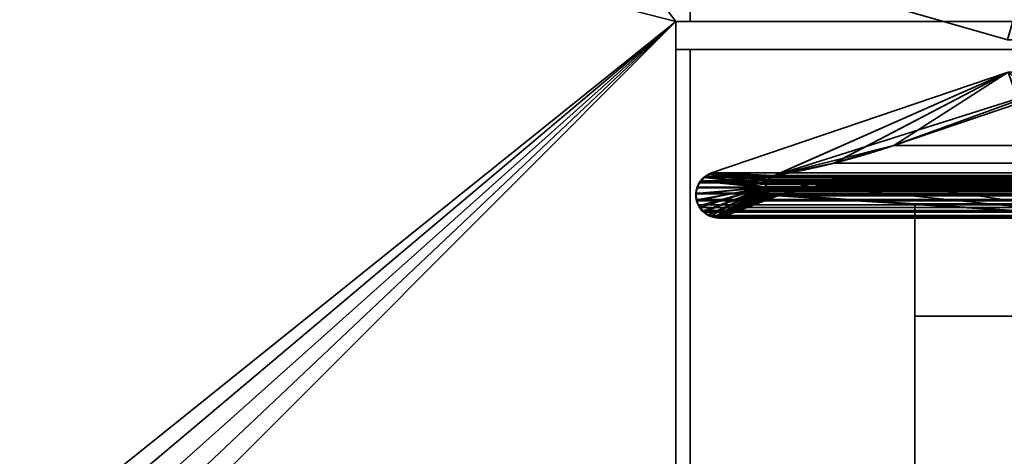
# Model space of a CAD drawing. Header units: millimetres. Extents: x -625 to 3725, y -115 to 86.
# Tile 281 of 656: x 1013.07 to 1030.59, y -4.5 to 3.28. Entities that reach past the tile are written whole.
import ezdxf

# ---------------------------------------------------------------- set-up
doc = ezdxf.new("R2010")
doc.units = ezdxf.units.MM
doc.layers.add('152', color=7, linetype='Continuous', true_color=0xffffff)

# ---------------------------------------------------------------- blocks, each defined once
blk = doc.blocks.new('UG_SURFACE_002')
at = {"layer": '152', "color": 252, "linetype": 'Continuous', "lineweight": 35}
for points in [[(2187, -14, 2237), (2187, 86, 2237), (813, 86, 2237), (813, -14, 2237)], [(963, -14, 2087), (963, 86, 2087), (2037, 86, 2087), (2037, -14, 2087)]]:
    blk.add_3dface(points, dxfattribs=at)
blk = doc.blocks.new('UG_SURFACE_060')
at = {"layer": '152', "color": 32, "linetype": 'Continuous', "lineweight": 35}
for points in [[(1029, 0, 2), (1068, 0, 951.5), (1094, 0, 948)], [(1094, 0, 948), (1120, 0, 951.5), (1971, 0, 2), (1029, 0, 2)], [(1029, 0, 2), (1029, 0, 2017), (1068, 0, 1186.5), (1068, 0, 951.5)], [(1029, 0, 2017), (1094, 0, 1190), (1068, 0, 1186.5)], [(1120, 0, 1186.5), (1094, 0, 1190), (1029, 0, 2017), (1971, 0, 2017)], [(1029, -34, 2017), (1971, -34, 2017), (1971, 0, 2017), (1029, 0, 2017)], [(1029, -34, 2017), (1029, 0, 2017), (1029, -13, 30.5), (1029, -29, 30.5)], [(1029, 0, 2), (1029, -2), (1029, -13), (1029, -13, 30.5)], [(1029, -13, 30.5), (1029, 0, 2017), (1029, 0, 2)], [(1029, 0, 2), (1971, 0, 2), (1971, -2), (1029, -2)], [(1971, -2), (1971, -13), (1029, -13), (1029, -2)]]:
    blk.add_3dface(points, dxfattribs=at)
blk = doc.blocks.new('UG_SURFACE_064')
at = {"layer": '152', "color": 46, "linetype": 'Continuous', "lineweight": 35}
for points in [[(1030.648, 2.924, -3), (1026.418, 4.137, -3), (1026.753, 4.647, -3), (1030.809, 3.484, -3)], [(1030.809, 3.484, 2017.191), (1026.753, 4.647, 2021.247), (1026.418, 4.137, 2021.582), (1030.648, 2.924, 2017.352)], [(1026.418, 4.137, -3), (1030.648, 2.924, -3), (1030.648, 2.924, 2017.352), (1026.418, 4.137, 2021.582)], [(1030.662, 2.346, -3), (1025.383, 0.55, -3), (1025.383, 0.55, 2022.617), (1030.662, 2.346, 2017.338)], [(1025.383, 0.55, -3), (1030.662, 2.346, -3), (1026.43, 0.474, -3)], [(1030.662, 2.346, 2017.338), (1025.383, 0.55, 2022.617), (1026.503, 0.503, 2021.497), (1027.575, 0.727, 2020.425)], [(1026.482, 0.495, -3), (1026.43, 0.474, -3), (1030.662, 2.346, -3)], [(1030.662, 2.346, -3), (1026.503, 0.503, -3), (1026.482, 0.495, -3)], [(1030.662, 2.346, -3), (1031.169, 1.985, -3), (1026.503, 0.503, -3)], [(1027.575, 0.727, 2020.425), (1028.625, 1.037, 2019.375), (1030.662, 2.346, 2017.338)], [(1028.625, 1.037, 2019.375), (1030.85, 1.794, 2017.15), (1030.662, 2.346, 2017.338)], [(1028.625, 1.037, -3), (1026.503, 0.503, -3), (1031.169, 1.985, -3), (1031.086, 1.935, -3)], [(1031.086, 1.935, -3), (1030.85, 1.794, -3), (1028.625, 1.037, -3)], [(1028.625, 1.037, -3), (1030.85, 1.794, -3), (1030.85, 1.794, 2017.15), (1028.625, 1.037, 2019.375)], [(1026.503, 0.503, -3), (1028.625, 1.037, -3), (1028.625, 1.037, 2019.375)], [(1028.625, 1.037, 2019.375), (1027.575, 0.727, 2020.425), (1026.503, 0.503, -3)], [(1027.575, 0.727, 2020.425), (1026.503, 0.503, 2021.497), (1026.503, 0.503, -3)], [(1025.272, 0.485, -3), (1025.341, 0.533, 2022.659), (1025.383, 0.55, 2022.617)], [(1025.383, 0.55, 2022.617), (1025.383, 0.55, -3), (1025.272, 0.485, -3)], [(1025.272, 0.485, -3), (1025.383, 0.55, -3), (1026.353, 0.347, -3), (1026.351, 0.343, -3)], [(1025.272, 0.485, -3), (1025.273, 0.48, 2022.727), (1025.341, 0.533, 2022.659)], [(1026.353, 0.297, 2021.647), (1026.351, 0.339, 2021.649), (1025.341, 0.533, 2022.659), (1025.273, 0.48, 2022.727)], [(1025.383, 0.55, 2022.617), (1025.341, 0.533, 2022.659), (1026.351, 0.339, 2021.649), (1026.353, 0.347, 2021.647)], [(1025.383, 0.55, -3), (1026.43, 0.474, -3), (1026.43, 0.474, -3)], [(1026.43, 0.474, -3), (1026.392, 0.434, -3), (1025.383, 0.55, -3)], [(1026.392, 0.434, -3), (1026.376, 0.417, -3), (1025.383, 0.55, -3)], [(1025.383, 0.55, -3), (1026.376, 0.417, -3), (1026.368, 0.393, -3)], [(1026.368, 0.393, -3), (1026.353, 0.347, -3), (1025.383, 0.55, -3)], [(1025.383, 0.55, 2022.617), (1026.461, 0.491, 2021.539), (1026.481, 0.497, 2021.519)], [(1026.481, 0.497, 2021.519), (1026.503, 0.503, 2021.497), (1025.383, 0.55, 2022.617)], [(1025.383, 0.55, 2022.617), (1026.394, 0.441, 2021.606), (1026.432, 0.469, 2021.568)], [(1025.383, 0.55, 2022.617), (1026.363, 0.389, 2021.637), (1026.365, 0.394, 2021.635)], [(1026.432, 0.469, 2021.568), (1026.461, 0.491, 2021.539), (1025.383, 0.55, 2022.617)], [(1026.365, 0.394, 2021.635), (1026.391, 0.436, 2021.61), (1025.383, 0.55, 2022.617)], [(1026.391, 0.436, 2021.61), (1026.394, 0.441, 2021.606), (1025.383, 0.55, 2022.617)], [(1026.353, 0.347, 2021.647), (1026.363, 0.389, 2021.637), (1025.383, 0.55, 2022.617)], [(1025.142, 0.334, -3), (1025.127, 0.298, 2022.873), (1025.186, 0.402, 2022.814)], [(1025.186, 0.402, 2022.814), (1025.127, 0.298, 2022.873), (1025.127, 0.298, 2022.873), (1026.354, 0.286, 2021.646)], [(1026.356, 0.297, -3), (1025.133, 0.297, -3), (1025.142, 0.334, -3), (1025.19, 0.399, -3)], [(1025.186, 0.402, 2022.814), (1025.19, 0.399, -3), (1025.142, 0.334, -3)], [(1026.354, 0.286, 2021.646), (1025.273, 0.48, 2022.727), (1025.196, 0.42, 2022.804), (1025.186, 0.402, 2022.814)], [(1025.19, 0.399, -3), (1025.186, 0.402, 2022.814), (1025.196, 0.42, 2022.804)], [(1025.19, 0.399, -3), (1025.196, 0.42, 2022.804), (1025.273, 0.48, 2022.727)], [(1025.273, 0.48, 2022.727), (1025.24, 0.467, -3), (1025.19, 0.399, -3)], [(1025.19, 0.399, -3), (1025.24, 0.467, -3), (1026.351, 0.343, -3), (1026.356, 0.297, -3)], [(1025.273, 0.48, 2022.727), (1025.272, 0.485, -3), (1025.24, 0.467, -3)], [(1026.351, 0.343, -3), (1025.24, 0.467, -3), (1025.272, 0.485, -3)], [(1025.273, 0.48, 2022.727), (1026.354, 0.286, 2021.646), (1026.353, 0.297, 2021.647)], [(1026.353, 0.347, -3), (1026.368, 0.393, -3), (1026.365, 0.394, 2021.635)], [(1026.365, 0.394, 2021.635), (1026.363, 0.389, 2021.637), (1026.353, 0.347, -3)], [(1026.363, 0.389, 2021.637), (1026.353, 0.347, 2021.647), (1026.353, 0.347, -3)], [(1026.391, 0.436, 2021.61), (1026.365, 0.394, 2021.635), (1026.368, 0.393, -3)], [(1026.368, 0.393, -3), (1026.376, 0.417, -3), (1026.391, 0.436, 2021.61)], [(1026.376, 0.417, -3), (1026.392, 0.434, -3), (1026.391, 0.436, 2021.61)], [(1026.394, 0.441, 2021.606), (1026.391, 0.436, 2021.61), (1026.392, 0.434, -3)], [(1026.392, 0.434, -3), (1026.43, 0.474, -3), (1026.432, 0.469, 2021.568)], [(1026.432, 0.469, 2021.568), (1026.394, 0.441, 2021.606), (1026.392, 0.434, -3)], [(1026.43, 0.474, -3), (1026.43, 0.474, -3), (1026.481, 0.497, 2021.519)], [(1026.481, 0.497, 2021.519), (1026.461, 0.491, 2021.539), (1026.43, 0.474, -3)], [(1026.43, 0.474, -3), (1026.482, 0.495, -3), (1026.481, 0.497, 2021.519)], [(1026.461, 0.491, 2021.539), (1026.432, 0.469, 2021.568), (1026.43, 0.474, -3)], [(1026.503, 0.503, 2021.497), (1026.481, 0.497, 2021.519), (1026.482, 0.495, -3)], [(1026.482, 0.495, -3), (1026.503, 0.503, -3), (1026.503, 0.503, 2021.497)], [(1032.828, -0.256, -3), (1026.617, 0.159, -3), (1027.242, 0.391, -3), (1027.904, 0.469, -3)], [(1027.904, 0.469, 2020.096), (1027.242, 0.391, 2020.758), (1026.617, 0.159, 2021.383), (1032.828, -0.256, 2015.172)], [(1027.242, 0.391, -3), (1026.617, 0.159, -3), (1026.617, 0.159, 2021.383), (1027.242, 0.391, 2020.758)], [(1027.242, 0.391, 2020.758), (1027.904, 0.469, 2020.096), (1027.904, 0.469, -3), (1027.242, 0.391, -3)], [(1027.904, 0.469, -3), (1032.828, 0.469, -3), (1032.828, -0.256, -3)], [(1032.828, -0.256, 2015.172), (1032.828, 0.469, 2015.172), (1027.904, 0.469, 2020.096)], [(1027.904, 0.469, 2020.096), (1032.828, 0.469, 2015.172), (1032.828, 0.469, -3), (1027.904, 0.469, -3)], [(1026.356, 0.297, -3), (1025.103, 0.174, -3), (1025.105, 0.182, -3)], [(1025.12, 0.071, -3), (1025.103, 0.174, -3), (1026.356, 0.297, -3)], [(1025.105, 0.182, 2022.895), (1025.103, 0.169, 2022.897), (1025.115, 0.07, 2022.885), (1026.354, 0.286, 2021.646)], [(1025.103, 0.174, -3), (1025.103, 0.169, 2022.897), (1025.105, 0.182, 2022.895)], [(1025.105, 0.182, 2022.895), (1025.105, 0.182, -3), (1025.103, 0.174, -3)], [(1025.105, 0.182, -3), (1025.105, 0.182, 2022.895), (1025.127, 0.298, 2022.873)], [(1025.127, 0.298, 2022.873), (1025.133, 0.297, -3), (1025.105, 0.182, -3)], [(1026.354, 0.286, 2021.646), (1025.127, 0.298, 2022.873), (1025.105, 0.182, 2022.895)], [(1026.356, 0.297, -3), (1025.105, 0.182, -3), (1025.133, 0.297, -3)], [(1025.115, 0.07, 2022.885), (1025.118, 0.047, 2022.882), (1025.157, -0.038, 2022.843), (1026.354, 0.286, 2021.646)], [(1026.356, 0.297, -3), (1025.16, -0.037, -3), (1025.13, 0.011, -3), (1025.12, 0.071, -3)], [(1025.127, 0.298, 2022.873), (1025.142, 0.334, -3), (1025.133, 0.297, -3)], [(1025.133, 0.297, -3), (1025.127, 0.298, 2022.873), (1025.127, 0.298, 2022.873)], [(1025.157, -0.038, 2022.843), (1025.175, -0.075, 2022.825), (1025.234, -0.13, 2022.766), (1026.354, 0.286, 2021.646)], [(1026.356, 0.297, -3), (1026.359, 0.265, -3), (1025.218, -0.129, -3), (1025.16, -0.037, -3)], [(1025.231, -0.138, -3), (1025.218, -0.129, -3), (1026.359, 0.265, -3)], [(1025.317, -0.197, -3), (1025.231, -0.138, -3), (1026.359, 0.265, -3)], [(1026.354, 0.286, 2021.646), (1025.234, -0.13, 2022.766), (1025.312, -0.202, 2022.688), (1025.313, -0.202, 2022.687)], [(1025.313, -0.202, 2022.687), (1025.434, -0.234, 2022.566), (1026.354, 0.286, 2021.646)], [(1025.434, -0.239, -3), (1025.355, -0.223, -3), (1025.317, -0.197, -3), (1026.359, 0.265, -3)], [(1025.434, -0.234, 2022.566), (1025.516, -0.256, 2022.484), (1026.368, 0.248, 2021.632), (1026.354, 0.286, 2021.646)], [(1026.359, 0.265, -3), (1026.369, 0.249, -3), (1025.516, -0.256, -3), (1025.434, -0.239, -3)], [(1026.369, 0.249, -3), (1026.395, 0.205, -3), (1025.516, -0.256, -3)], [(1025.516, -0.256, 2022.484), (1026.373, 0.233, 2021.627), (1026.368, 0.248, 2021.632)], [(1026.396, 0.208, 2021.605), (1026.373, 0.233, 2021.627), (1025.516, -0.256, 2022.484)], [(1025.516, -0.256, 2022.484), (1026.425, 0.175, 2021.575), (1026.396, 0.208, 2021.605)], [(1026.395, 0.205, -3), (1026.399, 0.197, -3), (1025.516, -0.256, -3)], [(1025.516, -0.256, -3), (1026.399, 0.197, -3), (1026.44, 0.169, -3)], [(1026.356, 0.297, -3), (1026.351, 0.343, -3), (1026.353, 0.347, 2021.647)], [(1026.353, 0.347, 2021.647), (1026.351, 0.339, 2021.649), (1026.356, 0.297, -3)], [(1026.351, 0.343, -3), (1026.353, 0.347, -3), (1026.353, 0.347, 2021.647)], [(1026.351, 0.339, 2021.649), (1026.353, 0.297, 2021.647), (1026.356, 0.297, -3)], [(1026.359, 0.265, -3), (1026.353, 0.297, 2021.647), (1026.354, 0.286, 2021.646)], [(1026.359, 0.265, -3), (1026.356, 0.297, -3), (1026.353, 0.297, 2021.647)], [(1026.359, 0.265, -3), (1026.354, 0.286, 2021.646), (1026.368, 0.248, 2021.632)], [(1026.368, 0.248, 2021.632), (1026.369, 0.249, -3), (1026.359, 0.265, -3)], [(1026.369, 0.249, -3), (1026.368, 0.248, 2021.632), (1026.373, 0.233, 2021.627)], [(1026.369, 0.249, -3), (1026.373, 0.233, 2021.627), (1026.396, 0.208, 2021.605)], [(1026.396, 0.208, 2021.605), (1026.395, 0.205, -3), (1026.369, 0.249, -3)], [(1026.399, 0.197, -3), (1026.395, 0.205, -3), (1026.396, 0.208, 2021.605)], [(1026.399, 0.197, -3), (1026.396, 0.208, 2021.605), (1026.425, 0.175, 2021.575)], [(1026.399, 0.197, -3), (1026.425, 0.175, 2021.575), (1026.439, 0.169, 2021.561)], [(1026.439, 0.169, 2021.561), (1026.44, 0.169, -3), (1026.399, 0.197, -3)], [(1025.103, 0.174, -3), (1025.12, 0.071, -3), (1025.115, 0.07, 2022.885)], [(1025.115, 0.07, 2022.885), (1025.103, 0.169, 2022.897), (1025.103, 0.174, -3)], [(1025.118, 0.047, 2022.882), (1025.115, 0.07, 2022.885), (1025.12, 0.071, -3)], [(1025.12, 0.071, -3), (1025.13, 0.011, -3), (1025.118, 0.047, 2022.882)], [(1025.157, -0.038, 2022.843), (1025.118, 0.047, 2022.882), (1025.13, 0.011, -3)], [(1025.13, 0.011, -3), (1025.16, -0.037, -3), (1025.157, -0.038, 2022.843)], [(1026.439, 0.169, 2021.561), (1026.425, 0.175, 2021.575), (1025.516, -0.256, 2022.484)], [(1026.44, 0.169, -3), (1026.464, 0.153, -3), (1025.516, -0.256, -3)], [(1025.516, -0.256, 2022.484), (1026.491, 0.149, 2021.509), (1026.439, 0.169, 2021.561)], [(1025.516, -0.256, 2022.484), (1032.828, -0.256, 2015.172), (1026.617, 0.159, 2021.383), (1026.554, 0.147, 2021.446)], [(1025.516, -0.256, -3), (1026.464, 0.153, -3), (1026.49, 0.148, -3)], [(1025.516, -0.256, 2022.484), (1026.517, 0.14, 2021.483), (1026.491, 0.149, 2021.509)], [(1026.49, 0.148, -3), (1026.541, 0.139, -3), (1025.516, -0.256, -3)], [(1026.554, 0.147, 2021.446), (1026.517, 0.14, 2021.483), (1025.516, -0.256, 2022.484)], [(1032.828, -0.256, -3), (1025.516, -0.256, -3), (1026.541, 0.139, -3), (1026.554, 0.142, -3)], [(1026.44, 0.169, -3), (1026.439, 0.169, 2021.561), (1026.491, 0.149, 2021.509)], [(1026.491, 0.149, 2021.509), (1026.464, 0.153, -3), (1026.44, 0.169, -3)], [(1026.491, 0.149, 2021.509), (1026.49, 0.148, -3), (1026.464, 0.153, -3)], [(1026.49, 0.148, -3), (1026.491, 0.149, 2021.509), (1026.517, 0.14, 2021.483)], [(1026.49, 0.148, -3), (1026.517, 0.14, 2021.483), (1026.554, 0.147, 2021.446)], [(1026.554, 0.147, 2021.446), (1026.541, 0.139, -3), (1026.49, 0.148, -3)], [(1026.554, 0.147, 2021.446), (1026.554, 0.142, -3), (1026.541, 0.139, -3)], [(1026.554, 0.142, -3), (1026.617, 0.159, -3), (1032.828, -0.256, -3)], [(1026.554, 0.142, -3), (1026.554, 0.147, 2021.446), (1026.617, 0.159, 2021.383)], [(1026.617, 0.159, 2021.383), (1026.617, 0.159, -3), (1026.554, 0.142, -3)], [(1025.175, -0.075, 2022.825), (1025.157, -0.038, 2022.843), (1025.16, -0.037, -3)], [(1025.16, -0.037, -3), (1025.218, -0.129, -3), (1025.234, -0.13, 2022.766)], [(1025.234, -0.13, 2022.766), (1025.175, -0.075, 2022.825), (1025.16, -0.037, -3)], [(1025.218, -0.129, -3), (1025.231, -0.138, -3), (1025.234, -0.13, 2022.766)], [(1025.312, -0.202, 2022.688), (1025.234, -0.13, 2022.766), (1025.231, -0.138, -3)], [(1025.231, -0.138, -3), (1025.317, -0.197, -3), (1025.313, -0.202, 2022.687)], [(1025.313, -0.202, 2022.687), (1025.312, -0.202, 2022.688), (1025.231, -0.138, -3)], [(1025.313, -0.202, 2022.687), (1025.317, -0.197, -3), (1025.355, -0.223, -3)], [(1025.434, -0.234, 2022.566), (1025.313, -0.202, 2022.687), (1025.355, -0.223, -3)], [(1025.355, -0.223, -3), (1025.434, -0.239, -3), (1025.434, -0.234, 2022.566)], [(1025.516, -0.256, 2022.484), (1025.434, -0.234, 2022.566), (1025.434, -0.239, -3)], [(1025.434, -0.239, -3), (1025.516, -0.256, -3), (1025.516, -0.256, 2022.484)], [(1032.828, -0.256, 2015.172), (1025.516, -0.256, 2022.484), (1025.516, -0.256, -3), (1032.828, -0.256, -3)]]:
    blk.add_3dface(points, dxfattribs=at)
blk = doc.blocks.new('UG_SURFACE_065')
at = {"layer": '152', "color": 46, "linetype": 'Continuous', "lineweight": 35}
for points in [[(1030.648, 2.924, 2017.352), (1026.418, 4.137, 2021.582), (1026.753, 4.647, 2021.247), (1030.809, 3.484, 2017.191)], [(1026.418, 4.137, 2021.582), (1030.648, 2.924, 2017.352), (1969.352, 2.924, 2017.352), (1973.582, 4.137, 2021.582)], [(1030.662, 2.346, 2017.338), (1025.383, 0.55, 2022.617), (1974.617, 0.55, 2022.617), (1969.338, 2.346, 2017.338)], [(1027.56, 0.723, 2020.441), (1026.503, 0.503, 2021.497), (1025.383, 0.55, 2022.617), (1030.662, 2.346, 2017.338)], [(1030.662, 2.346, 2017.338), (1028.625, 1.037, 2019.375), (1027.56, 0.723, 2020.441)], [(1030.662, 2.346, 2017.338), (1030.85, 1.794, 2017.15), (1028.625, 1.037, 2019.375)], [(1028.625, 1.037, 2019.375), (1030.85, 1.794, 2017.15), (1969.15, 1.794, 2017.15), (1971.375, 1.037, 2019.375)], [(1027.56, 0.723, 2020.441), (1971.375, 1.037, 2019.375), (1972.42, 0.728, 2020.42)], [(1027.56, 0.723, 2020.441), (1028.625, 1.037, 2019.375), (1971.375, 1.037, 2019.375)], [(1972.42, 0.728, 2020.42), (1026.503, 0.503, 2021.497), (1027.56, 0.723, 2020.441)], [(1972.42, 0.728, 2020.42), (1973.497, 0.503, 2021.497), (1026.503, 0.503, 2021.497)], [(1025.277, 0.49, 2022.723), (1974.723, 0.49, 2022.723), (1974.617, 0.55, 2022.617), (1025.383, 0.55, 2022.617)], [(1025.277, 0.49, 2022.723), (1025.383, 0.55, 2022.617), (1026.352, 0.35, 2021.648), (1026.352, 0.342, 2021.648)], [(1025.383, 0.55, 2022.617), (1026.503, 0.503, 2021.497), (1026.484, 0.496, 2021.517)], [(1026.484, 0.496, 2021.517), (1026.44, 0.48, 2021.56), (1025.383, 0.55, 2022.617)], [(1026.44, 0.48, 2021.56), (1026.433, 0.474, 2021.567), (1026.392, 0.439, 2021.608), (1025.383, 0.55, 2022.617)], [(1025.383, 0.55, 2022.617), (1026.365, 0.394, 2021.635), (1026.365, 0.394, 2021.635)], [(1026.392, 0.439, 2021.608), (1026.39, 0.436, 2021.61), (1026.365, 0.394, 2021.635), (1025.383, 0.55, 2022.617)], [(1026.365, 0.394, 2021.635), (1026.352, 0.35, 2021.648), (1025.383, 0.55, 2022.617)], [(1025.128, 0.298, 2022.872), (1025.163, 0.374, 2022.837), (1025.191, 0.406, 2022.809), (1026.351, 0.302, 2021.649)], [(1025.128, 0.298, 2022.872), (1974.872, 0.298, 2022.872), (1974.837, 0.374, 2022.837)], [(1025.163, 0.374, 2022.837), (1025.128, 0.298, 2022.872), (1974.837, 0.374, 2022.837)], [(1974.837, 0.374, 2022.837), (1974.809, 0.406, 2022.809), (1025.191, 0.406, 2022.809), (1025.163, 0.374, 2022.837)], [(1026.352, 0.342, 2021.648), (1025.191, 0.406, 2022.809), (1025.251, 0.476, 2022.749), (1025.277, 0.49, 2022.723)], [(1025.251, 0.476, 2022.749), (1025.191, 0.406, 2022.809), (1974.809, 0.406, 2022.809)], [(1026.352, 0.342, 2021.648), (1026.351, 0.302, 2021.649), (1025.191, 0.406, 2022.809)], [(1974.749, 0.476, 2022.749), (1974.723, 0.49, 2022.723), (1025.277, 0.49, 2022.723), (1025.251, 0.476, 2022.749)], [(1025.251, 0.476, 2022.749), (1974.809, 0.406, 2022.809), (1974.749, 0.476, 2022.749)], [(1026.352, 0.35, 2021.648), (1026.365, 0.394, 2021.635), (1973.634, 0.393, 2021.634)], [(1973.634, 0.393, 2021.634), (1973.642, 0.377, 2021.642), (1026.352, 0.35, 2021.648)], [(1973.642, 0.377, 2021.642), (1026.352, 0.342, 2021.648), (1026.352, 0.35, 2021.648)], [(1973.642, 0.377, 2021.642), (1973.648, 0.341, 2021.648), (1026.352, 0.342, 2021.648)], [(1026.365, 0.394, 2021.635), (1026.39, 0.436, 2021.61), (1973.609, 0.435, 2021.609)], [(1973.609, 0.435, 2021.609), (1973.625, 0.415, 2021.625), (1026.365, 0.394, 2021.635)], [(1973.625, 0.415, 2021.625), (1026.365, 0.394, 2021.635), (1026.365, 0.394, 2021.635)], [(1973.625, 0.415, 2021.625), (1973.634, 0.393, 2021.634), (1026.365, 0.394, 2021.635)], [(1973.609, 0.435, 2021.609), (1026.39, 0.436, 2021.61), (1026.392, 0.439, 2021.608)], [(1026.392, 0.439, 2021.608), (1026.433, 0.474, 2021.567), (1973.566, 0.472, 2021.566)], [(1973.566, 0.472, 2021.566), (1973.587, 0.461, 2021.587), (1026.392, 0.439, 2021.608)], [(1973.587, 0.461, 2021.587), (1973.609, 0.435, 2021.609), (1026.392, 0.439, 2021.608)], [(1973.523, 0.497, 2021.523), (1026.433, 0.474, 2021.567), (1026.44, 0.48, 2021.56)], [(1973.523, 0.497, 2021.523), (1973.566, 0.472, 2021.566), (1026.433, 0.474, 2021.567)], [(1026.44, 0.48, 2021.56), (1026.484, 0.496, 2021.517), (1973.517, 0.498, 2021.517)], [(1973.517, 0.498, 2021.517), (1973.523, 0.497, 2021.523), (1026.44, 0.48, 2021.56)], [(1026.484, 0.496, 2021.517), (1026.503, 0.503, 2021.497), (1973.497, 0.503, 2021.497)], [(1973.497, 0.503, 2021.497), (1973.517, 0.498, 2021.517), (1026.484, 0.496, 2021.517)], [(1026.617, 0.159, 2021.383), (1972.765, 0.389, 2020.765), (1972.758, 0.39, 2020.758)], [(1972.758, 0.39, 2020.758), (1027.25, 0.312, 2020.75), (1026.617, 0.159, 2021.383)], [(1026.617, 0.159, 2021.383), (1973.383, 0.159, 2021.383), (1972.765, 0.389, 2020.765)], [(1027.25, 0.312, 2020.75), (1027.904, 0.469, 2020.096), (1032.828, 0.469, 2015.172), (1032.828, -0.256, 2015.172)], [(1027.25, 0.312, 2020.75), (1972.758, 0.39, 2020.758), (1972.096, 0.469, 2020.096)], [(1972.096, 0.469, 2020.096), (1027.904, 0.469, 2020.096), (1027.25, 0.312, 2020.75)], [(1972.096, 0.469, 2020.096), (1967.172, 0.469, 2015.172), (1032.828, 0.469, 2015.172), (1027.904, 0.469, 2020.096)], [(1026.351, 0.302, 2021.649), (1025.105, 0.178, 2022.895), (1025.104, 0.191, 2022.896), (1025.123, 0.286, 2022.877)], [(1974.895, 0.178, 2022.895), (1025.123, 0.286, 2022.877), (1025.104, 0.191, 2022.896)], [(1025.104, 0.191, 2022.896), (1025.105, 0.178, 2022.895), (1974.895, 0.178, 2022.895)], [(1026.351, 0.302, 2021.649), (1025.119, 0.054, 2022.881), (1025.11, 0.079, 2022.89), (1025.105, 0.178, 2022.895)], [(1974.89, 0.079, 2022.89), (1025.105, 0.178, 2022.895), (1025.11, 0.079, 2022.89)], [(1974.89, 0.079, 2022.89), (1974.895, 0.178, 2022.895), (1025.105, 0.178, 2022.895)], [(1025.174, -0.066, 2022.826), (1025.143, -0.021, 2022.857), (1025.119, 0.054, 2022.881), (1026.351, 0.302, 2021.649)], [(1025.123, 0.286, 2022.877), (1025.128, 0.298, 2022.872), (1026.351, 0.302, 2021.649)], [(1974.877, 0.286, 2022.877), (1974.872, 0.298, 2022.872), (1025.128, 0.298, 2022.872), (1025.123, 0.286, 2022.877)], [(1025.123, 0.286, 2022.877), (1974.895, 0.178, 2022.895), (1974.896, 0.191, 2022.896)], [(1974.896, 0.191, 2022.896), (1974.877, 0.286, 2022.877), (1025.123, 0.286, 2022.877)], [(1025.251, -0.151, 2022.749), (1025.212, -0.122, 2022.789), (1025.174, -0.066, 2022.826), (1026.351, 0.302, 2021.649)], [(1026.351, 0.302, 2021.649), (1025.358, -0.218, 2022.642), (1025.329, -0.211, 2022.671), (1025.251, -0.151, 2022.749)], [(1025.477, -0.246, 2022.523), (1025.358, -0.218, 2022.642), (1026.351, 0.302, 2021.649)], [(1025.477, -0.246, 2022.523), (1026.351, 0.302, 2021.649), (1026.355, 0.287, 2021.645)], [(1026.355, 0.287, 2021.645), (1026.361, 0.26, 2021.639), (1025.516, -0.256, 2022.484), (1025.477, -0.246, 2022.523)], [(1026.361, 0.26, 2021.639), (1026.374, 0.234, 2021.626), (1026.38, 0.222, 2021.62), (1025.516, -0.256, 2022.484)], [(1025.516, -0.256, 2022.484), (1026.38, 0.222, 2021.62), (1026.41, 0.19, 2021.59)], [(1026.41, 0.19, 2021.59), (1026.421, 0.177, 2021.579), (1025.516, -0.256, 2022.484)], [(1025.516, -0.256, 2022.484), (1026.421, 0.177, 2021.579), (1026.454, 0.161, 2021.546)], [(1026.351, 0.302, 2021.649), (1026.352, 0.342, 2021.648), (1973.648, 0.341, 2021.648)], [(1026.355, 0.287, 2021.645), (1026.351, 0.302, 2021.649), (1973.648, 0.341, 2021.648)], [(1973.648, 0.341, 2021.648), (1973.65, 0.334, 2021.65), (1026.355, 0.287, 2021.645)], [(1973.65, 0.334, 2021.65), (1973.646, 0.286, 2021.646), (1026.355, 0.287, 2021.645)], [(1026.361, 0.26, 2021.639), (1026.355, 0.287, 2021.645), (1973.646, 0.286, 2021.646)], [(1026.361, 0.26, 2021.639), (1973.646, 0.286, 2021.646), (1973.646, 0.284, 2021.646)], [(1973.646, 0.284, 2021.646), (1973.63, 0.239, 2021.63), (1026.361, 0.26, 2021.639)], [(1026.361, 0.26, 2021.639), (1973.63, 0.239, 2021.63), (1973.626, 0.234, 2021.626)], [(1973.626, 0.234, 2021.626), (1026.374, 0.234, 2021.626), (1026.361, 0.26, 2021.639)], [(1026.38, 0.222, 2021.62), (1026.374, 0.234, 2021.626), (1973.626, 0.234, 2021.626)], [(1026.38, 0.222, 2021.62), (1973.626, 0.234, 2021.626), (1973.598, 0.195, 2021.598)], [(1026.38, 0.222, 2021.62), (1973.598, 0.195, 2021.598), (1973.591, 0.189, 2021.591)], [(1973.591, 0.189, 2021.591), (1026.41, 0.19, 2021.59), (1026.38, 0.222, 2021.62)], [(1026.421, 0.177, 2021.579), (1026.41, 0.19, 2021.59), (1973.591, 0.189, 2021.591)], [(1026.454, 0.161, 2021.546), (1026.421, 0.177, 2021.579), (1973.591, 0.189, 2021.591)], [(1973.591, 0.189, 2021.591), (1973.546, 0.158, 2021.546), (1026.454, 0.161, 2021.546)], [(1026.566, 0.142, 2021.434), (1026.617, 0.159, 2021.383), (1027.25, 0.312, 2020.75), (1032.828, -0.256, 2015.172)], [(1025.11, 0.079, 2022.89), (1025.119, 0.054, 2022.881), (1974.881, 0.054, 2022.881), (1974.89, 0.079, 2022.89)], [(1974.881, 0.054, 2022.881), (1025.119, 0.054, 2022.881), (1025.143, -0.021, 2022.857)], [(1974.857, -0.021, 2022.857), (1974.881, 0.054, 2022.881), (1025.143, -0.021, 2022.857)], [(1026.454, 0.161, 2021.546), (1026.49, 0.144, 2021.51), (1025.516, -0.256, 2022.484)], [(1025.516, -0.256, 2022.484), (1026.49, 0.144, 2021.51), (1026.507, 0.143, 2021.493)], [(1026.507, 0.143, 2021.493), (1026.564, 0.141, 2021.436), (1025.516, -0.256, 2022.484)], [(1032.828, -0.256, 2015.172), (1025.516, -0.256, 2022.484), (1026.564, 0.141, 2021.436), (1026.566, 0.142, 2021.434)], [(1026.49, 0.144, 2021.51), (1026.454, 0.161, 2021.546), (1973.546, 0.158, 2021.546)], [(1026.49, 0.144, 2021.51), (1973.546, 0.158, 2021.546), (1973.544, 0.156, 2021.544)], [(1026.507, 0.143, 2021.493), (1026.49, 0.144, 2021.51), (1973.544, 0.156, 2021.544)], [(1973.544, 0.156, 2021.544), (1973.492, 0.145, 2021.492), (1026.507, 0.143, 2021.493)], [(1026.507, 0.143, 2021.493), (1973.492, 0.145, 2021.492), (1973.463, 0.139, 2021.463)], [(1026.564, 0.141, 2021.436), (1026.507, 0.143, 2021.493), (1973.463, 0.139, 2021.463)], [(1026.564, 0.141, 2021.436), (1973.463, 0.139, 2021.463), (1973.434, 0.146, 2021.434)], [(1973.434, 0.146, 2021.434), (1026.566, 0.142, 2021.434), (1026.564, 0.141, 2021.436)], [(1026.566, 0.142, 2021.434), (1973.434, 0.146, 2021.434), (1973.383, 0.159, 2021.383)], [(1973.383, 0.159, 2021.383), (1026.617, 0.159, 2021.383), (1026.566, 0.142, 2021.434)], [(1025.143, -0.021, 2022.857), (1025.174, -0.066, 2022.826), (1974.826, -0.066, 2022.826), (1974.857, -0.021, 2022.857)], [(1974.788, -0.122, 2022.789), (1025.174, -0.066, 2022.826), (1025.212, -0.122, 2022.789)], [(1974.788, -0.122, 2022.789), (1974.826, -0.066, 2022.826), (1025.174, -0.066, 2022.826)], [(1025.212, -0.122, 2022.789), (1025.251, -0.151, 2022.749), (1974.749, -0.151, 2022.749), (1974.788, -0.122, 2022.789)], [(1974.749, -0.151, 2022.749), (1025.251, -0.151, 2022.749), (1025.329, -0.211, 2022.671)], [(1974.671, -0.211, 2022.671), (1974.749, -0.151, 2022.749), (1025.329, -0.211, 2022.671)], [(1025.329, -0.211, 2022.671), (1025.358, -0.218, 2022.642), (1974.642, -0.218, 2022.642), (1974.671, -0.211, 2022.671)], [(1025.477, -0.246, 2022.523), (1974.523, -0.246, 2022.523), (1974.642, -0.218, 2022.642), (1025.358, -0.218, 2022.642)], [(1025.516, -0.256, 2022.484), (1974.484, -0.256, 2022.484), (1974.523, -0.246, 2022.523), (1025.477, -0.246, 2022.523)], [(1967.172, -0.256, 2015.172), (1974.484, -0.256, 2022.484), (1025.516, -0.256, 2022.484), (1032.828, -0.256, 2015.172)]]:
    blk.add_3dface(points, dxfattribs=at)
blk = doc.blocks.new('UG_SURFACE_074')
at = {"layer": '152', "color": 14, "linetype": 'Continuous', "lineweight": 35}
for points in [[(2018.8, -17.75, 2066.8), (2018.8, 11.25, 2066.8), (981.2, 11.25, 2066.8), (981.2, -17.75, 2066.8)], [(2014.75, 8.5, 2062.75), (2014.75, -29.75, 2062.75), (985.25, -29.75, 2062.75), (985.25, 8.5, 2062.75)]]:
    blk.add_3dface(points, dxfattribs=at)
blk = doc.blocks.new('UG_SURFACE_075')
at = {"layer": '152', "color": 7, "linetype": 'Continuous', "lineweight": 35}
for points in [[(985.25, 8.25, 2062.75), (985.25, -29.75, 2062.75), (2014.75, -29.75, 2062.75), (2014.75, 8.25, 2062.75)], [(2014.5, 8.25, 2062.5), (2014.5, -29.75, 2062.5), (985.5, -29.75, 2062.5), (985.5, 8.25, 2062.5)]]:
    blk.add_3dface(points, dxfattribs=at)
blk = doc.blocks.new('UG_SURFACE_081')
at = {"layer": '152', "color": 7, "linetype": 'Continuous', "lineweight": 35}
for points in [[(1024.75, 2.75, -3), (1024.75, -27.75, -3), (1024.75, -27.75, 2023.25), (1024.75, 2.75, 2023.25)], [(1024.75, -27.75, -3), (1024.75, 2.75, -3), (1025, 2.75, -3), (1025, -27.75, -3)], [(1025, 2.75, 2023), (1025, 2.75, -3), (1024.75, 2.75, -3), (1024.75, 2.75, 2023.25)], [(1025, -27.75, 2023), (1025, 2.75, 2023), (1024.75, 2.75, 2023.25), (1024.75, -27.75, 2023.25)], [(1025, 2.75, 2023), (1025, -27.75, 2023), (1025, -27.75, -3), (1025, 2.75, -3)]]:
    blk.add_3dface(points, dxfattribs=at)
blk = doc.blocks.new('UG_SURFACE_082')
at = {"layer": '152', "color": 31, "linetype": 'Continuous', "lineweight": 35}
for points in [[(985.75, 13.25, -3), (976.75, 67.25, -3), (1024.75, 3.25, -3)], [(976.75, 67.25, -3), (1025, 5, -3), (1025, 3.25, -3), (1024.75, 3.25, -3)], [(985.75, 13.25, 2062.25), (1024.75, 3.25, 2023.25), (976.75, 67.25, 2071.25)], [(976.75, 67.25, 2071.25), (1024.75, 3.25, 2023.25), (1025, 3.25, 2023), (1025, 5, 2023)], [(985.81, -28.052, -3), (985.75, -27.75, -3), (985.75, 13.25, -3), (1024.75, 3.25, -3)], [(1024.75, -27.75, 2023.25), (1024.75, 3.25, 2023.25), (985.75, 13.25, 2062.25), (985.75, -27.75, 2062.25)], [(1025, 5, 2023), (1025, 3.25, 2023), (1025, 3.25, -3), (1025, 5, -3)], [(986.073, -29.372, -3), (985.81, -28.052, -3), (1024.75, 3.25, -3)], [(1024.75, 3.25, -3), (986.806, -30.674, -3), (986.131, -29.663, -3), (986.073, -29.372, -3)], [(1024.75, 3.25, -3), (987.826, -31.694, -3), (987.214, -31.286, -3), (986.806, -30.674, -3)], [(989.168, -32.435, -3), (988.837, -32.369, -3), (987.826, -31.694, -3), (1024.75, 3.25, -3)], [(989.168, -32.435, -3), (1024.75, 3.25, -3), (1024.75, -27.75, -3), (1024.494, -29.039, -3)], [(1024.75, 3.25, 2023.25), (1024.75, 3.25, -3), (1025, 3.25, -3), (1025, 3.25, 2023)], [(1024.75, 3.25, 2023.25), (1024.75, -27.75, 2023.25), (1024.75, -27.75, -3), (1024.75, 3.25, -3)]]:
    blk.add_3dface(points, dxfattribs=at)
blk = doc.blocks.new('UG_SURFACE_084')
at = {"layer": '152', "color": 31, "linetype": 'Continuous', "lineweight": 35}
for points in [[(2023.25, -17.75, 2071.25), (2023.25, 67.25, 2071.25), (976.75, 67.25, 2071.25), (976.75, -17.75, 2071.25)], [(2018.75, 13.25, 2066.75), (2018.75, -17.75, 2066.75), (981.25, -17.75, 2066.75), (981.25, 13.25, 2066.75)], [(2014.25, -27.75, 2062.25), (2014.25, 13.25, 2062.25), (985.75, 13.25, 2062.25), (985.75, -27.75, 2062.25)], [(985.75, 13.25, 2062.25), (1024.75, 3.25, 2023.25), (1024.75, -27.75, 2023.25)], [(1024.75, -27.75, 2023.25), (1024.659, -28.702, 2023.341), (1024.504, -29.17, 2023.496), (985.75, 13.25, 2062.25)], [(1025, 5, 2023), (1025, 3.25, 2023), (1024.75, 3.25, 2023.25), (985.75, 13.25, 2062.25)], [(985.802, -28.139, 2062.198), (985.75, -27.75, 2062.25), (985.75, 13.25, 2062.25), (1024.504, -29.17, 2023.496)], [(1975, 5, 2023), (1975, 3.25, 2023), (1025, 3.25, 2023), (1025, 5, 2023)], [(1975.25, 3.25, 2023.25), (1975.25, -27.75, 2023.25), (1024.75, -27.75, 2023.25), (1024.75, 3.25, 2023.25)], [(1975, 3.25, 2023), (1975.25, 3.25, 2023.25), (1024.75, 3.25, 2023.25), (1025, 3.25, 2023)]]:
    blk.add_3dface(points, dxfattribs=at)
blk = doc.blocks.new('UG_SURFACE_086')
at = {"layer": '152', "color": 7, "linetype": 'Continuous', "lineweight": 35}
for points in [[(1975.25, 2.75, 2023.25), (1975, 2.75, 2023), (1025, 2.75, 2023), (1024.75, 2.75, 2023.25)], [(1024.75, 2.75, 2023.25), (1024.75, -27.75, 2023.25), (1975.25, -27.75, 2023.25), (1975.25, 2.75, 2023.25)], [(1024.75, -27.75, 2023.25), (1024.75, 2.75, 2023.25), (1025, 2.75, 2023), (1025, -27.75, 2023)], [(1975, 2.75, 2023), (1975, -27.75, 2023), (1025, -27.75, 2023), (1025, 2.75, 2023)]]:
    blk.add_3dface(points, dxfattribs=at)

msp = doc.modelspace()

# ---------------------------------------------------------------- linework, layer by layer
at = {"layer": '152', "color": 251, "linetype": 'Continuous', "lineweight": -3, "true_color": 0x636466}
for p, q in [((1025, 5, -3), (1025, 3.25, -3)), ((1025, 5, 2023), (1025, 3.25, 2023)), ((1025, 5, 2023), (1025, 3.25, 2023)), ((1026.418, 4.137, 2021.582), (1030.648, 2.924, 2017.352)), ((1026.418, 4.137, 2021.582), (1030.648, 2.924, 2017.352)), ((1026.418, 4.137, -3), (1030.648, 2.924, -3)), ((1025, 3.25, 2023), (1024.75, 3.25, 2023.25)), ((1024.75, 3.25, 2023.25), (1025, 3.25, 2023)), ((1024.75, 3.25, 2023.25), (1024.75, 3.25, -3)), ((1024.75, 3.25, -3), (1024.75, -27.75, -3)), ((1025, 3.25, -3), (1024.75, 3.25, -3)), ((1975.25, 3.25, 2023.25), (1024.75, 3.25, 2023.25)), ((1024.75, 3.25, 2023.25), (1024.75, -27.75, 2023.25)), ((1024.75, 3.25, 2023.25), (1024.75, -27.75, 2023.25)), ((1975, 3.25, 2023), (1025, 3.25, 2023)), ((1025, 3.25, 2023), (1025, 3.25, -3)), ((1024.75, 2.75, 2023.25), (1025, 2.75, 2023)), ((1024.75, 2.75, -3), (1025, 2.75, -3)), ((1024.75, 2.75, 2023.25), (1024.75, -27.75, 2023.25)), ((1025, 2.75, 2023), (1024.75, 2.75, 2023.25)), ((1024.75, 2.75, -3), (1024.75, -27.75, -3)), ((1024.75, 2.75, 2023.25), (1024.75, 2.75, -3)), ((1024.75, -27.75, 2023.25), (1024.75, 2.75, 2023.25)), ((1975.25, 2.75, 2023.25), (1024.75, 2.75, 2023.25)), ((1975, 2.75, 2023), (1025, 2.75, 2023)), ((1025, 2.75, -3), (1025, -27.75, -3)), ((1025, 2.75, 2023), (1025, -27.75, 2023)), ((1025, -27.75, 2023), (1025, 2.75, 2023)), ((1025, 2.75, 2023), (1025, 2.75, -3)), ((1030.662, 2.346, 2017.338), (1025.383, 0.55, 2022.617)), ((1030.662, 2.346, -3), (1025.383, 0.55, -3)), ((1030.662, 2.346, 2017.338), (1025.383, 0.55, 2022.617)), ((1030.85, 1.794, 2017.15), (1028.625, 1.037, 2019.375)), ((1028.625, 1.037, -3), (1030.85, 1.794, -3)), ((1030.85, 1.794, 2017.15), (1028.625, 1.037, 2019.375)), ((1028.625, 1.037, -3), (1028.625, 1.037, 2019.375)), ((1028.625, 1.037, 2019.375), (1971.375, 1.037, 2019.375)), ((1974.617, 0.55, 2022.617), (1025.383, 0.55, 2022.617)), ((1025.383, 0.55, 2022.617), (1025.383, 0.55, -3)), ((1026.503, 0.503, -3), (1026.503, 0.503, 2021.497)), ((1026.503, 0.503, 2021.497), (1973.497, 0.503, 2021.497)), ((1027.904, 0.469, 2020.096), (1972.096, 0.469, 2020.096)), ((1027.904, 0.469, -3), (1027.904, 0.469, 2020.096)), ((1027.904, 0.469, 2020.096), (1032.828, 0.469, 2015.172)), ((1032.828, 0.469, 2015.172), (1027.904, 0.469, 2020.096)), ((1032.828, 0.469, -3), (1027.904, 0.469, -3)), ((1026.617, 0.159, 2021.383), (1973.383, 0.159, 2021.383)), ((1026.617, 0.159, -3), (1026.617, 0.159, 2021.383)), ((1029, 0, 2), (1029, -2)), ((1971, 0, 2017), (1029, 0, 2017)), ((1029, 0, 2), (1971, 0, 2)), ((1029, 0, 2017), (1029, 0, 2)), ((1029, 0, 2017), (1029, -34, 2017)), ((1025.516, -0.256, 2022.484), (1025.516, -0.256, -3)), ((1025.516, -0.256, -3), (1032.828, -0.256, -3)), ((1974.484, -0.256, 2022.484), (1025.516, -0.256, 2022.484)), ((1025.516, -0.256, 2022.484), (1032.828, -0.256, 2015.172)), ((1032.828, -0.256, 2015.172), (1025.516, -0.256, 2022.484)), ((1029, -2), (1971, -2)), ((1029, -2), (1029, -13))]:
    msp.add_line(p, q, dxfattribs=at)
at = {"layer": '152', "color": 251, "linetype": 'Continuous', "lineweight": -3, "true_color": 0x636466, "extrusion": (0, 0, -1)}
for centre, radius, start, end in [((-1024.291, 13.777, 3), 13.457, 251.2143, 260.5384), ((-1025.516, 0.158, 3), 0.414, 270, 71.2143), ((-1027.904, -2.354, 3), 2.824, 62.8795, 90)]:
    msp.add_arc(centre, radius, start, end, dxfattribs=at)
at = {"layer": '152', "color": 251, "linetype": 'Continuous', "lineweight": -3, "true_color": 0x636466}
msp.add_arc((1026.534, 0.322, -3), 0.184, 99.4616, 297.1205, dxfattribs=at)
for points, knots in [([(1028.625, 1.037, 2019.375), (1028.448, 0.977, 2019.552), (1028.271, 0.921, 2019.729), (1027.916, 0.816, 2020.084), (1027.738, 0.768, 2020.262), (1027.209, 0.635, 2020.791), (1026.857, 0.562, 2021.143), (1026.503, 0.503, 2021.497)], [0, 0, 0, 0, 0.25237, 0.25237, 0.504738, 0.504738, 1, 1, 1, 1]), ([(1025.516, -0.256, 2022.484), (1025.453, -0.256, 2022.547), (1025.388, -0.241, 2022.612), (1025.287, -0.189, 2022.713), (1025.247, -0.16, 2022.753), (1025.186, -0.093, 2022.814), (1025.162, -0.059, 2022.838), (1025.129, 0.01, 2022.871), (1025.117, 0.044, 2022.883), (1025.103, 0.115, 2022.897), (1025.101, 0.154, 2022.899), (1025.106, 0.224, 2022.894), (1025.113, 0.256, 2022.887), (1025.133, 0.318, 2022.867), (1025.147, 0.347, 2022.853), (1025.188, 0.414, 2022.812), (1025.218, 0.448, 2022.782), (1025.292, 0.51, 2022.708), (1025.337, 0.534, 2022.663), (1025.383, 0.55, 2022.617)], [0, 0, 0, 0, 0.195383, 0.195383, 0.331457, 0.331457, 0.431908, 0.431908, 0.511792, 0.511792, 0.59233, 0.59233, 0.663913, 0.663913, 0.738595, 0.738595, 0.854713, 0.854713, 1, 1, 1, 1]), ([(1026.503, 0.503, 2021.497), (1026.482, 0.5, 2021.518), (1026.46, 0.492, 2021.54), (1026.423, 0.47, 2021.577), (1026.406, 0.456, 2021.594), (1026.382, 0.426, 2021.618), (1026.372, 0.411, 2021.628), (1026.359, 0.381, 2021.641), (1026.355, 0.366, 2021.645), (1026.35, 0.334, 2021.65), (1026.349, 0.318, 2021.651), (1026.353, 0.288, 2021.647), (1026.356, 0.273, 2021.644), (1026.366, 0.246, 2021.634), (1026.372, 0.233, 2021.628), (1026.392, 0.204, 2021.608), (1026.406, 0.189, 2021.594), (1026.443, 0.161, 2021.557), (1026.466, 0.15, 2021.534), (1026.514, 0.138, 2021.486), (1026.539, 0.137, 2021.461), (1026.582, 0.144, 2021.418), (1026.6, 0.15, 2021.4), (1026.617, 0.159, 2021.383)], [0, 0, 0, 0, 0.11942, 0.11942, 0.221403, 0.221403, 0.297578, 0.297578, 0.359185, 0.359185, 0.4212, 0.4212, 0.477579, 0.477579, 0.537788, 0.537788, 0.633089, 0.633089, 0.764973, 0.764973, 0.900065, 0.900065, 1, 1, 1, 1]), ([(1026.617, 0.159, 2021.383), (1026.723, 0.213, 2021.277), (1026.83, 0.26, 2021.17), (1027.047, 0.339, 2020.953), (1027.157, 0.371, 2020.843), (1027.478, 0.445, 2020.522), (1027.691, 0.469, 2020.309), (1027.904, 0.469, 2020.096)], [0, 0, 0, 0, 0.256021, 0.256021, 0.511982, 0.511982, 1, 1, 1, 1])]:
    msp.add_open_spline(points, degree=3, knots=knots, dxfattribs=at)
for points, weights in [([(1026.503, 0.503, 2021.497), (1027.044, 0.593, 2020.956), (1027.579, 0.713, 2020.421), (1028.106, 0.861, 2019.894), (1028.625, 1.037, 2019.375)], [1, 0.998345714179, 0.997794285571, 0.998345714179, 1]), ([(1027.904, 0.469, 2020.096), (1027.569, 0.469, 2020.431), (1027.236, 0.417, 2020.764), (1026.916, 0.312, 2021.084), (1026.617, 0.159, 2021.383)], [1, 0.986061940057, 0.981415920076, 0.986061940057, 1])]:
    msp.add_rational_spline(points, weights, degree=4, dxfattribs=at)
for points, weights, knots in [([(1025.516, -0.256, 2022.484), (1025.383, -0.256, 2022.617), (1025.216, -0.196, 2022.784), (1025.13, -0.041, 2022.87), (1025.086, 0.223, 2022.914), (1025.118, 0.397, 2022.882), (1025.256, 0.507, 2022.744), (1025.383, 0.55, 2022.617)], [1, 1, 0.96243638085, 1, 1, 0.96243638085, 1, 1], [0, 0, 0, 0, 0, 0.5, 0.5, 0.5, 1, 1, 1, 1, 1]), ([(1026.617, 0.159, 2021.383), (1026.573, 0.136, 2021.427), (1026.514, 0.127, 2021.486), (1026.458, 0.148, 2021.542), (1026.38, 0.21, 2021.62), (1026.347, 0.261, 2021.653), (1026.343, 0.32, 2021.657), (1026.369, 0.417, 2021.631), (1026.401, 0.468, 2021.599), (1026.454, 0.495, 2021.546), (1026.503, 0.503, 2021.497)], [1, 1, 0.982764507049, 1, 1, 0.982764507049, 1, 1, 0.982764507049, 1, 1], [0, 0, 0, 0, 0, 0.333333, 0.333333, 0.333333, 0.666667, 0.666667, 0.666667, 1, 1, 1, 1, 1])]:
    msp.add_rational_spline(points, weights, degree=4, knots=knots, dxfattribs=at)

# ---------------------------------------------------------------- block references
for name in ['UG_SURFACE_002', 'UG_SURFACE_060', 'UG_SURFACE_082', 'UG_SURFACE_084', 'UG_SURFACE_064', 'UG_SURFACE_065', 'UG_SURFACE_074', 'UG_SURFACE_075', 'UG_SURFACE_081', 'UG_SURFACE_086']:
    msp.add_blockref(name, (0, 0), dxfattribs=at)

doc.saveas('drawing.dxf')
